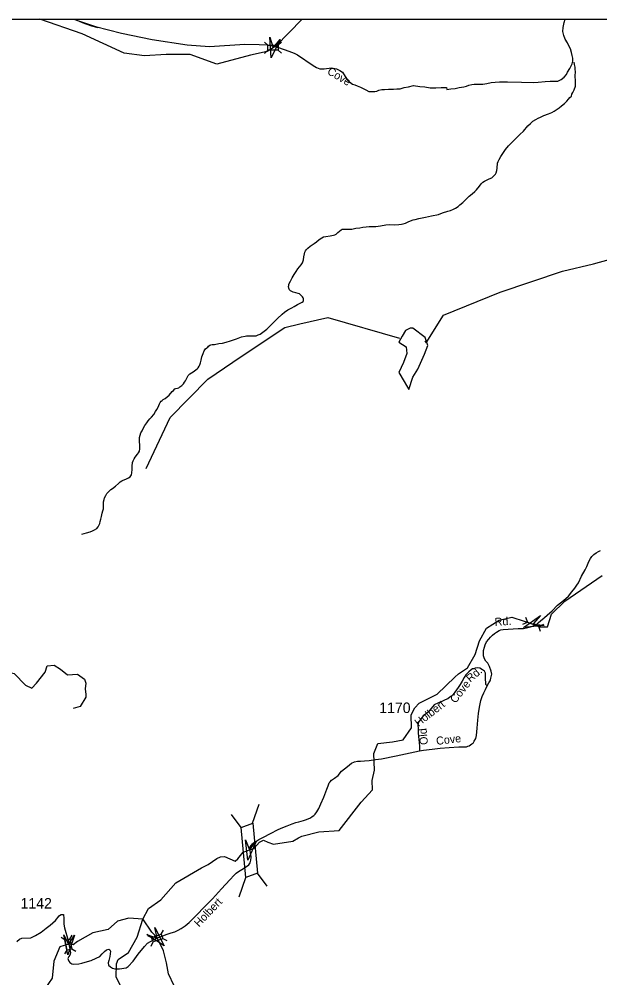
# Model space of a CAD drawing. Extents: x 990631 to 1056237, y 535999 to 585651.
# Drawn here: x 1029776 to 1036665, y 574268 to 585651 of the extents above; entities that cross this region are included whole.
import ezdxf

# ---------------------------------------------------------------- set-up
doc = ezdxf.new("R2010")
doc.units = 0
for name, color, linetype in [('Exist Hydrographic Creek Single Shore', 7, 'Continuous'), ('Exist Hydrographic Pond Over 1500 Sq Ft', 7, 'Continuous'), ('Exist Road Non-System Type 51', 7, 'Continuous'), ('Exist Road Secondary Structure Pipe Attributed CELL', 7, 'Continuous'), ('Exist Road Secondary Structure Pipe CELL', 7, 'Continuous'), ('Exist Road Secondary Structure Standard Bridge Attributed CELL', 7, 'Continuous'), ('Exist Road Secondary Structure Standard Bridge CELL', 7, 'Continuous'), ('Exist Road Secondary Type 41 Attributed', 7, 'Continuous'), ('Exist Road Secondary Type 51 Attributed', 7, 'Continuous'), ('Exist Road Secondary Type 51 Label', 7, 'Continuous'), ('Exist Road Secondary Type 51 Number Label', 7, 'Continuous'), ('Scratch_Level_3', 7, 'Continuous')]:
    doc.layers.add(name, color=color, linetype=linetype)

msp = doc.modelspace()

# ---------------------------------------------------------------- linework, layer by layer
at = {"layer": 'Exist Hydrographic Creek Single Shore'}
for points in [[(1033135, 585651), (1033134, 585650), (1032823, 585331), (1032717, 585269), (1032522, 585224), (1032123, 585118), (1031803, 585233), (1031519, 585233), (1031262, 585215), (1031022, 585246), (1030525, 585477), (1030019, 585651)], [(1034590, 581832), (1034606, 581809), (1034812, 582136), (1035482, 582409), (1036223, 582658), (1036589, 582744), (1037291, 582939)], [(1031281, 580314), (1031567, 580922), (1032015, 581376), (1032408, 581647), (1032927, 581991), (1033104, 582033), (1033439, 582107), (1034289, 581863)], [(1035094, 577948), (1035185, 578105), (1035236, 578271), (1035320, 578418), (1035472, 578515), (1035621, 578551), (1035767, 578504), (1035932, 578448), (1035945, 578437), (1036045, 578435), (1036093, 578587), (1036250, 578740), (1036695, 579044)], [(1031242, 574966), (1031311, 575089), (1031457, 575193), (1031635, 575396), (1031940, 575572), (1032020, 575613), (1032121, 575683), (1032164, 575704), (1032212, 575710), (1032338, 575653), (1032371, 575680), (1032434, 575761), (1032566, 575808), (1032626, 575880), (1032674, 575901), (1032726, 575877), (1032792, 575856), (1033023, 575889), (1033089, 575931), (1033129, 575949), (1033333, 576000), (1033571, 576019), (1033835, 576352), (1033970, 576500), (1033964, 576611), (1033993, 576735), (1033982, 576930), (1034030, 577049), (1034204, 577069), (1034331, 577093), (1034430, 577237), (1034427, 577392), (1034472, 577475), (1034523, 577529), (1034737, 577636), (1034947, 577837), (1034989, 577876), (1035094, 577948)], [(1031242, 574966), (1031076, 574978), (1030942, 574940), (1030830, 574840), (1030648, 574802), (1030469, 574699), (1030417, 574661), (1030362, 574666), (1030257, 574634), (1030188, 574466), (1030169, 574264), (1030082, 574137), (1030008, 574039), (1029809, 573927), (1029622, 573836)], [(1030272, 571998), (1030340, 572046), (1030375, 572114), (1030597, 572248), (1030811, 572440), (1030985, 572653), (1031058, 572842), (1031093, 573167), (1031119, 573205), (1031078, 573984), (1030927, 574275), (1030932, 574432), (1030951, 574485), (1031074, 574569), (1031174, 574751), (1031242, 574966)], [(1036578, 572574), (1036022, 572683), (1035668, 572812), (1035105, 572938), (1034759, 573083), (1034478, 573158), (1034295, 573155), (1033981, 572990), (1033762, 572939), (1033330, 572977), (1033100, 573084), (1032776, 573120), (1032256, 573271), (1032017, 573388), (1031800, 573635), (1031665, 573848), (1031615, 574171), (1031549, 574317), (1031523, 574444), (1031489, 574587), (1031412, 574741), (1031351, 574808), (1031245, 574969)]]:
    msp.add_lwpolyline(points, dxfattribs=at)
at = {"layer": 'Exist Hydrographic Pond Over 1500 Sq Ft'}
msp.add_lwpolyline([(1034281, 581816), (1034367, 581761), (1034375, 581683), (1034336, 581574), (1034281, 581457), (1034344, 581348), (1034398, 581254), (1034445, 581402), (1034507, 581496), (1034585, 581675), (1034624, 581777), (1034593, 581870), (1034445, 581980), (1034414, 581980), (1034359, 581956), (1034320, 581886)], close=True, dxfattribs=at)
at = {"layer": 'Exist Road Non-System Type 51'}
for points in [[(1030455, 585651), (1030454, 585639)], [(1030714, 585548), (1030639, 585567), (1030529, 585608), (1030454, 585639)], [(1034597, 583302), (1034669, 583316), (1034750, 583333), (1034799, 583350), (1034861, 583372), (1034892, 583381), (1034928, 583394), (1034952, 583405), (1034983, 583428), (1035006, 583445), (1035039, 583474), (1035088, 583523), (1035115, 583548), (1035150, 583577), (1035181, 583604), (1035202, 583625), (1035237, 583670), (1035258, 583697), (1035279, 583717), (1035297, 583728), (1035320, 583741), (1035354, 583756), (1035383, 583769), (1035416, 583798), (1035426, 583810), (1035436, 583828), (1035443, 583855), (1035446, 583881), (1035452, 583941), (1035459, 583961), (1035473, 583983), (1035491, 584020), (1035522, 584069), (1035545, 584104), (1035583, 584147), (1035622, 584188), (1035657, 584223), (1035715, 584281), (1035758, 584322), (1035812, 584386), (1035841, 584413), (1035872, 584440), (1035905, 584459), (1035934, 584476), (1035960, 584489), (1036003, 584506), (1036055, 584526), (1036094, 584543), (1036124, 584560), (1036182, 584598), (1036212, 584621), (1036247, 584650), (1036272, 584676), (1036293, 584701), (1036310, 584720), (1036328, 584736), (1036335, 584761), (1036346, 584779), (1036362, 584814), (1036376, 584854), (1036376, 584919), (1036373, 584975), (1036375, 585029), (1036371, 585054), (1036371, 585083), (1036365, 585113), (1036360, 585142)], [(1032065, 581788), (1032093, 581789), (1032145, 581798), (1032189, 581804), (1032230, 581817), (1032284, 581833), (1032317, 581844), (1032355, 581857), (1032414, 581879), (1032456, 581888), (1032474, 581889), (1032510, 581890), (1032564, 581890), (1032586, 581892), (1032613, 581901), (1032637, 581912), (1032684, 581947), (1032715, 581972), (1032748, 582005), (1032800, 582059), (1032841, 582096), (1032895, 582148), (1032924, 582171), (1032963, 582198), (1033009, 582222), (1033040, 582241), (1033079, 582262), (1033132, 582291), (1033144, 582300), (1033148, 582312), (1033149, 582320), (1033149, 582332), (1033145, 582344), (1033136, 582354), (1033126, 582365), (1033118, 582375), (1033103, 582388), (1033087, 582394), (1033059, 582401), (1033025, 582408), (1032994, 582425), (1032982, 582439), (1032975, 582458), (1032972, 582478), (1032974, 582490), (1032976, 582502), (1032981, 582511), (1032996, 582541), (1033015, 582578), (1033038, 582618), (1033061, 582653), (1033084, 582686), (1033122, 582733), (1033137, 582759), (1033150, 582792), (1033155, 582828), (1033162, 582864), (1033167, 582884), (1033175, 582899), (1033182, 582913), (1033202, 582933), (1033229, 582954), (1033252, 582973), (1033276, 582986), (1033305, 583009), (1033334, 583033), (1033366, 583056), (1033387, 583065), (1033413, 583072), (1033465, 583078), (1033505, 583085), (1033521, 583089), (1033536, 583100), (1033558, 583117), (1033577, 583135), (1033597, 583148), (1033610, 583156), (1033622, 583157), (1033644, 583159), (1033678, 583156), (1033724, 583158), (1033772, 583169), (1033818, 583173), (1033853, 583180), (1033893, 583187), (1033929, 583191), (1034007, 583191), (1034065, 583199), (1034126, 583209), (1034174, 583212), (1034224, 583210), (1034282, 583212), (1034312, 583215), (1034332, 583221), (1034359, 583230), (1034399, 583248), (1034450, 583267), (1034476, 583274), (1034518, 583285), (1034597, 583302)], [(1030518, 579536), (1030574, 579550), (1030619, 579563), (1030647, 579576), (1030671, 579588), (1030696, 579605), (1030715, 579624), (1030725, 579648), (1030732, 579664), (1030738, 579685), (1030745, 579715), (1030751, 579747), (1030762, 579787), (1030769, 579814), (1030775, 579838), (1030778, 579920), (1030783, 579946), (1030790, 579968), (1030803, 579995), (1030817, 580019), (1030846, 580052), (1030865, 580068), (1030883, 580079), (1030918, 580104), (1030955, 580139), (1030976, 580156), (1030994, 580169), (1031010, 580177), (1031041, 580188), (1031071, 580203), (1031092, 580216), (1031100, 580228), (1031109, 580240), (1031113, 580266), (1031115, 580304), (1031116, 580344), (1031121, 580386), (1031128, 580405), (1031139, 580429), (1031153, 580451), (1031179, 580486), (1031193, 580503), (1031202, 580521), (1031207, 580551), (1031206, 580585), (1031202, 580645), (1031205, 580683), (1031212, 580713), (1031221, 580739), (1031234, 580764), (1031249, 580798), (1031267, 580825), (1031290, 580859), (1031307, 580880), (1031328, 580907), (1031347, 580927), (1031374, 580958), (1031395, 580991), (1031408, 581015), (1031423, 581044), (1031440, 581082), (1031450, 581101), (1031461, 581115), (1031471, 581125), (1031485, 581134), (1031508, 581146), (1031532, 581165), (1031557, 581186), (1031591, 581229), (1031605, 581243), (1031624, 581260), (1031636, 581264), (1031654, 581269), (1031670, 581275), (1031684, 581286), (1031707, 581303), (1031724, 581319), (1031738, 581339), (1031749, 581358), (1031764, 581390), (1031781, 581419), (1031787, 581429), (1031799, 581439), (1031840, 581463), (1031886, 581498), (1031898, 581509), (1031912, 581531), (1031919, 581547), (1031926, 581571), (1031935, 581602), (1031944, 581640), (1031959, 581680), (1031970, 581713), (1031987, 581735), (1032002, 581750), (1032014, 581758), (1032024, 581768), (1032037, 581779), (1032051, 581785), (1032065, 581788)], [(1029159, 577824), (1029359, 577916), (1029542, 577924), (1029717, 577883), (1029850, 577741), (1029925, 577708), (1029983, 577766), (1030083, 577899), (1030108, 577974), (1030192, 577982), (1030266, 577932), (1030350, 577866), (1030466, 577874), (1030549, 577816), (1030566, 577766), (1030558, 577699), (1030566, 577633), (1030566, 577599), (1030500, 577491), (1030416, 577466)]]:
    msp.add_lwpolyline(points, dxfattribs=at)
at = {"layer": 'Exist Road Secondary Structure Pipe Attributed CELL'}
msp.add_lwpolyline([(1036004, 578451), (1035761, 578428), (1035960, 578570), (1035875, 578471)], close=True, dxfattribs=at)
at = {"layer": 'Exist Road Secondary Structure Pipe CELL'}
for p, q in [((1035784, 578549), (1035806, 578492)), ((1035751, 578466), (1035806, 578492)), ((1035806, 578492), (1035941, 578438)), ((1035996, 578464), (1035941, 578438)), ((1035963, 578381), (1035941, 578438))]:
    msp.add_line(p, q, dxfattribs=at)
at = {"layer": 'Exist Road Secondary Structure Standard Bridge Attributed CELL'}
for points in [[(1032872, 585411), (1032764, 585192), (1032749, 585436), (1032788, 585312)], [(1032587, 575888), (1032489, 575665), (1032462, 575908), (1032507, 575786)], [(1031386, 574866), (1031495, 574648), (1031292, 574782), (1031414, 574739)], [(1030432, 574773), (1030355, 574541), (1030306, 574780), (1030362, 574663)]]:
    msp.add_lwpolyline(points, close=True, dxfattribs=at)
at = {"layer": 'Exist Road Secondary Structure Standard Bridge CELL'}
for p, q in [((1032688, 585380), (1032727, 585341)), ((1032848, 585341), (1032887, 585380)), ((1032688, 585245), (1032727, 585284)), ((1032848, 585285), (1032887, 585246)), ((1032545, 576104), (1032623, 576331)), ((1032410, 576053), (1032296, 576209)), ((1032386, 575231), (1032464, 575459)), ((1032717, 575355), (1032603, 575511)), ((1030376, 574727), (1030406, 574773)), ((1031298, 574772), (1031347, 574748)), ((1031462, 574786), (1031487, 574835)), ((1030322, 574716), (1030276, 574746)), ((1031341, 574645), (1031365, 574694)), ((1031480, 574733), (1031529, 574709)), ((1030316, 574551), (1030346, 574597)), ((1030448, 574579), (1030402, 574609))]:
    msp.add_line(p, q, dxfattribs=at)
for points in [[(1032727, 585341), (1032848, 585341), (1032848, 585284), (1032727, 585284)], [(1032464, 575459), (1032409, 576053), (1032548, 576105), (1032603, 575511)], [(1031347, 574748), (1031462, 574786), (1031480, 574732), (1031365, 574694)], [(1030346, 574597), (1030322, 574716), (1030377, 574727), (1030402, 574609)]]:
    msp.add_lwpolyline(points, close=True, dxfattribs=at)
at = {"layer": 'Exist Road Secondary Type 41 Attributed'}
for points in [[(1035329, 577735), (1035314, 577751), (1035310, 577833), (1035308, 577884), (1035296, 577908), (1035274, 577925), (1035243, 577943), (1035215, 577949), (1035186, 577944), (1035167, 577938), (1035155, 577935), (1035139, 577925), (1035110, 577902), (1035077, 577865), (1035056, 577834), (1035031, 577790), (1035007, 577749), (1034984, 577714), (1034963, 577689), (1034944, 577659), (1034921, 577630), (1034905, 577612), (1034886, 577599), (1034860, 577582), (1034829, 577569), (1034791, 577550)], [(1034791, 577550), (1034752, 577533), (1034701, 577509), (1034664, 577467), (1034635, 577436), (1034607, 577408), (1034568, 577380), (1034536, 577337), (1034515, 577303), (1034507, 577274), (1034509, 577224), (1034510, 577171), (1034518, 577099), (1034524, 577017), (1034525, 576964)]]:
    msp.add_lwpolyline(points, dxfattribs=at)
at = {"layer": 'Exist Road Secondary Type 51 Attributed'}
for points in [[(1030427, 585651), (1030454, 585639), (1030683, 585565), (1030990, 585485), (1031352, 585408), (1031769, 585346), (1032035, 585325), (1032455, 585356), (1032622, 585351), (1032720, 585345)], [(1036339, 585219), (1036329, 585257), (1036317, 585298), (1036299, 585336), (1036283, 585370), (1036254, 585415), (1036237, 585456), (1036227, 585503), (1036230, 585551), (1036244, 585611), (1036256, 585651)], [(1032720, 585345), (1032747, 585342), (1032852, 585316), (1032974, 585271), (1033037, 585247), (1033077, 585227), (1033265, 585100), (1033305, 585076), (1033345, 585062), (1033394, 585062), (1033481, 585072), (1033542, 585062), (1033582, 585043), (1033612, 585020), (1033643, 584971), (1033676, 584924), (1033730, 584879), (1033757, 584871), (1033788, 584858), (1033824, 584844), (1033856, 584827), (1033888, 584812), (1033925, 584793), (1033964, 584793), (1033994, 584793), (1034019, 584798), (1034042, 584807), (1034077, 584815), (1034111, 584817), (1034156, 584820), (1034216, 584819), (1034256, 584823), (1034296, 584825), (1034342, 584839), (1034394, 584848), (1034455, 584863), (1034528, 584851), (1034589, 584846), (1034652, 584837), (1034720, 584834), (1034784, 584841), (1034847, 584841), (1034852, 584817), (1034898, 584822), (1034950, 584828), (1034997, 584838), (1035051, 584847), (1035085, 584856), (1035112, 584867), (1035146, 584874), (1035176, 584879), (1035238, 584879), (1035276, 584880), (1035326, 584888), (1035375, 584898), (1035425, 584905), (1035475, 584909), (1035571, 584908), (1035737, 584905), (1035875, 584898), (1035935, 584904), (1036016, 584912), (1036078, 584914), (1036168, 584915), (1036206, 584934), (1036241, 584964), (1036269, 584994), (1036282, 585021), (1036310, 585066), (1036337, 585119), (1036344, 585152), (1036346, 585189), (1036339, 585219)], [(1035369, 578312), (1035392, 578337), (1035415, 578355), (1035441, 578374), (1035470, 578391), (1035492, 578398), (1035517, 578403), (1035577, 578408), (1035695, 578414), (1035761, 578415), (1035797, 578422), (1035842, 578435), (1035878, 578448), (1035909, 578461), (1035933, 578482), (1035966, 578509), (1036001, 578540), (1036009, 578547), (1036042, 578575), (1036100, 578627), (1036162, 578691), (1036234, 578748), (1036293, 578800), (1036335, 578851), (1036369, 578893), (1036392, 578929), (1036411, 578959), (1036448, 579036), (1036491, 579112), (1036510, 579150), (1036535, 579210), (1036555, 579248), (1036569, 579272), (1036596, 579295), (1036622, 579314), (1036651, 579332), (1036673, 579343)], [(1035329, 577735), (1035348, 577770), (1035363, 577794), (1035367, 577806), (1035373, 577827), (1035383, 577875), (1035378, 577911), (1035357, 577964), (1035336, 578006), (1035311, 578029), (1035297, 578054), (1035286, 578092), (1035285, 578126), (1035286, 578156), (1035296, 578194), (1035305, 578222), (1035320, 578256), (1035347, 578289), (1035369, 578312)], [(1034525, 576964), (1034575, 576971), (1034678, 576983), (1034771, 576995), (1034879, 577001), (1034993, 577009), (1035082, 577012), (1035100, 577018), (1035114, 577023), (1035130, 577035), (1035147, 577045), (1035162, 577055), (1035176, 577076), (1035193, 577108), (1035204, 577147), (1035211, 577233), (1035216, 577326), (1035225, 577406), (1035233, 577457), (1035241, 577503), (1035253, 577559), (1035271, 577607), (1035288, 577650), (1035308, 577691), (1035329, 577735)], [(1032520, 575752), (1032512, 575804), (1032518, 575824), (1032533, 575844), (1032545, 575857), (1032558, 575870), (1032570, 575879), (1032583, 575888), (1032618, 575909), (1032673, 575936), (1032759, 575983), (1032849, 576027), (1032906, 576052), (1032956, 576073), (1033013, 576098), (1033060, 576114), (1033095, 576119), (1033122, 576128), (1033149, 576134), (1033173, 576144), (1033205, 576157), (1033232, 576169), (1033253, 576182), (1033273, 576194), (1033289, 576212), (1033307, 576237), (1033333, 576278), (1033357, 576335), (1033392, 576413), (1033428, 576507), (1033443, 576549), (1033453, 576582), (1033465, 576596), (1033482, 576613), (1033517, 576640), (1033560, 576671), (1033599, 576721), (1033670, 576779), (1033718, 576815), (1033756, 576833), (1033789, 576839), (1033824, 576842), (1033875, 576844), (1033929, 576848), (1034005, 576859), (1034074, 576869), (1034249, 576904), (1034525, 576964)], [(1031412, 574741), (1031480, 574766), (1031531, 574785), (1031581, 574803), (1031621, 574814), (1031662, 574834), (1031697, 574853), (1031744, 574885), (1031792, 574926), (1031898, 575030), (1031955, 575089), (1032068, 575205), (1032177, 575323), (1032275, 575433), (1032325, 575488), (1032350, 575510), (1032378, 575530), (1032418, 575554), (1032473, 575589), (1032501, 575608), (1032518, 575634), (1032524, 575666), (1032527, 575698), (1032527, 575713), (1032521, 575744), (1032520, 575752)], [(1029748, 574699), (1029781, 574726), (1029806, 574737), (1029915, 574744), (1029969, 574770), (1030038, 574808), (1030096, 574856), (1030142, 574892), (1030207, 574947), (1030250, 575004), (1030266, 575016), (1030273, 575021), (1030301, 575019), (1030305, 574971), (1030307, 574905), (1030314, 574861), (1030357, 574710), (1030372, 574628)], [(1030372, 574628), (1030384, 574565), (1030376, 574535), (1030364, 574519), (1030354, 574497), (1030357, 574485), (1030366, 574465), (1030378, 574448), (1030400, 574433), (1030423, 574430), (1030485, 574432), (1030518, 574441), (1030560, 574455), (1030630, 574474), (1030689, 574500), (1030733, 574522), (1030761, 574551), (1030788, 574581), (1030811, 574600), (1030838, 574609), (1030852, 574600), (1030858, 574586), (1030856, 574552), (1030850, 574521), (1030838, 574473), (1030832, 574447), (1030835, 574418), (1030861, 574397), (1030885, 574384), (1030909, 574375), (1030913, 574374), (1030968, 574373), (1031045, 574388), (1031068, 574402), (1031129, 574464), (1031188, 574550), (1031262, 574639), (1031300, 574678), (1031412, 574741)]]:
    msp.add_lwpolyline(points, dxfattribs=at)
at = {"layer": 'Scratch_Level_3'}
msp.add_lwpolyline([(1056237, 535999), (990631, 535999), (990631, 585651), (1056237, 585651)], close=True, dxfattribs=at)

# ---------------------------------------------------------------- texts
at = {"layer": 'Exist Road Secondary Type 51 Label'}
for s, rotation, p in [('Cove', 329.1257, (1033422, 585007)), ('Rd.', 3.9742, (1035421, 578446)), ('Rd.', 40.731, (1035129, 577771)), ('Cove', 51.9183, (1034953, 577520)), ('Holbert', 37.6823, (1034513, 577246)), ('Old', 95.4126, (1034627, 577038)), ('Cove', 6.6375, (1034729, 577033)), ('Holbert', 46.3297, (1031909, 574865))]:
    msp.add_text(s, height=95, rotation=rotation, dxfattribs=at).set_placement(p)
at = {"layer": 'Exist Road Secondary Type 51 Number Label'}
for s, p in [('1170', (1034048, 577412)), ('1142', (1029792, 575090))]:
    msp.add_text(s, height=125, dxfattribs=at).set_placement(p)

doc.saveas('drawing.dxf')
